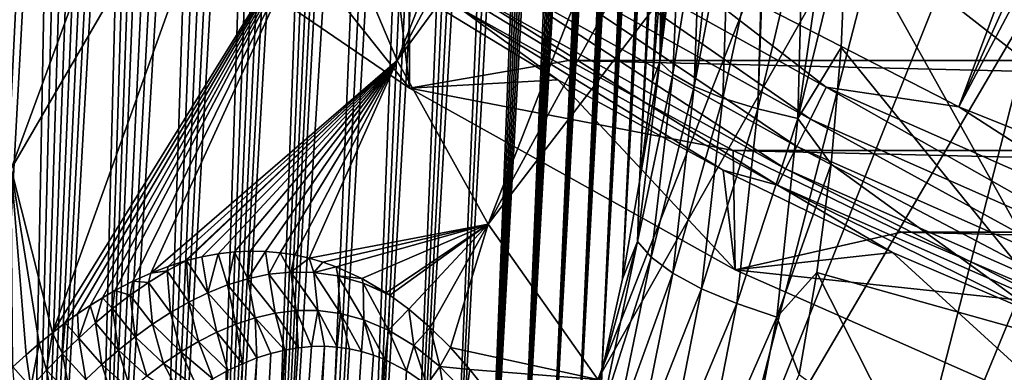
# Model space of a CAD drawing. Header units: metres. Extents: x -109 to 109, y -315 to 32.
# Tile 259 of 384: x 56 to 64, y -30 to -27. Entities that reach past the tile are written whole.
import ezdxf

# ---------------------------------------------------------------- set-up
doc = ezdxf.new("R2010")
doc.units = ezdxf.units.M
doc.layers.add('solid_K244242000C74_AAA', color=7, linetype='CONTINUOUS')

msp = doc.modelspace()

# ---------------------------------------------------------------- linework, layer by layer
at = {"layer": 'solid_K244242000C74_AAA'}
for points in [[(60.265255, -31.987024, 68.056053), (61.223045, -13.923028, 41.171741), (61.170891, -13.924331, 40.897308)], [(60.265255, -31.987024, 68.056053), (61.273636, -13.929189, 41.459774), (61.223045, -13.923028, 41.171741)], [(60.265255, -31.987024, 68.056053), (61.170891, -13.924331, 40.897308), (61.117264, -13.93268, 40.636093)], [(60.265255, -31.987024, 68.056053), (60.519001, -31.324652, 68.355843), (61.273636, -13.929189, 41.459774)], [(60.265255, -31.987024, 68.056053), (61.117264, -13.93268, 40.636093), (61.062237, -13.947776, 40.387775)], [(60.519001, -31.324652, 68.355843), (61.322651, -13.942667, 41.761261), (61.273636, -13.929189, 41.459774)], [(60.519001, -31.324652, 68.355843), (61.369991, -13.964097, 42.07695), (61.322651, -13.942667, 41.761261)], [(59.983669, -32.620781, 67.739182), (61.005844, -13.969689, 40.152451), (60.948265, -13.997728, 39.929634)], [(59.983669, -32.620781, 67.739182), (60.265255, -31.987024, 68.056053), (61.005844, -13.969689, 40.152451)], [(59.983669, -32.620781, 67.739182), (60.948265, -13.997728, 39.929634), (60.889484, -14.032066, 39.71933)], [(60.265255, -31.987024, 68.056053), (61.062237, -13.947776, 40.387775), (61.005844, -13.969689, 40.152451)], [(60.519001, -31.324652, 68.355843), (61.415638, -13.993428, 42.406754), (61.369991, -13.964097, 42.07695)], [(60.519001, -31.324652, 68.355843), (61.459538, -14.030979, 42.751083), (61.415638, -13.993428, 42.406754)], [(59.983669, -32.620781, 67.739182), (60.889484, -14.032066, 39.71933), (60.82972, -14.072191, 39.521477)], [(59.983669, -32.620781, 67.739182), (60.82972, -14.072191, 39.521477), (60.769196, -14.117629, 39.335987)], [(60.519001, -31.324652, 68.355843), (60.744411, -30.633236, 68.637871), (61.459538, -14.030979, 42.751083)], [(60.744411, -30.633236, 68.637871), (61.501606, -14.077325, 43.110649), (61.459538, -14.030979, 42.751083)], [(60.744411, -30.633236, 68.637871), (61.54184, -14.132252, 43.485168), (61.501606, -14.077325, 43.110649)], [(59.674953, -33.225441, 67.405869), (60.707905, -14.168555, 39.162884), (60.584328, -14.283607, 38.852612)], [(59.674953, -33.225441, 67.405869), (59.983669, -32.620781, 67.739182), (60.707905, -14.168555, 39.162884)], [(59.983669, -32.620781, 67.739182), (60.769196, -14.117629, 39.335987), (60.707905, -14.168555, 39.162884)], [(60.744411, -30.633236, 68.637871), (61.5676, -14.174032, 43.743664), (61.54184, -14.132252, 43.485168)], [(60.744411, -30.633236, 68.637871), (61.592487, -14.220151, 44.009476), (61.5676, -14.174032, 43.743664)], [(60.744411, -30.633236, 68.637871), (61.616512, -14.270339, 44.282253), (61.592487, -14.220151, 44.009476)], [(59.674953, -33.225441, 67.405869), (60.584328, -14.283607, 38.852612), (60.460251, -14.414357, 38.588211)], [(60.744411, -30.633236, 68.637871), (61.639648, -14.324855, 44.562317), (61.616512, -14.270339, 44.282253)], [(60.744411, -30.633236, 68.637871), (60.940723, -29.912788, 68.90123), (61.639648, -14.324855, 44.562317)], [(60.940723, -29.912788, 68.90123), (61.661861, -14.38403, 44.850094), (61.639648, -14.324855, 44.562317)], [(59.339352, -33.801411, 67.056526), (60.460251, -14.414357, 38.588211), (60.336525, -14.558189, 38.366108)], [(59.339352, -33.801411, 67.056526), (59.674953, -33.225441, 67.405869), (60.460251, -14.414357, 38.588211)], [(60.940723, -29.912788, 68.90123), (61.683144, -14.447944, 45.145676), (61.661861, -14.38403, 44.850094)], [(60.940723, -29.912788, 68.90123), (61.703506, -14.51634, 45.448738), (61.683144, -14.447944, 45.145676)], [(59.339352, -33.801411, 67.056526), (60.336525, -14.558189, 38.366108), (60.2132, -14.713087, 38.180866)], [(60.940723, -29.912788, 68.90123), (61.722916, -14.589586, 45.759724), (61.703506, -14.51634, 45.448738)], [(60.940723, -29.912788, 68.90123), (61.741329, -14.668079, 46.079113), (61.722916, -14.589586, 45.759724)], [(59.339352, -33.801411, 67.056526), (60.2132, -14.713087, 38.180866), (60.088722, -14.879948, 38.026791)], [(60.940723, -29.912788, 68.90123), (61.758751, -14.751744, 46.406822), (61.741329, -14.668079, 46.079113)], [(60.940723, -29.912788, 68.90123), (61.775192, -14.840426, 46.742653), (61.758751, -14.751744, 46.406822)], [(61.228916, -26.450235, -78.325066), (63.812321, -27.782076, -78.325066), (68.675125, -14.759292, -73.288864)], [(63.812321, -27.782076, -78.325066), (69.485657, -15.161276, -73.288864), (68.675125, -14.759292, -73.288864)], [(58.977356, -34.348198, 66.691551), (60.088722, -14.879948, 38.026791), (59.961269, -15.060775, 37.900169)], [(58.977356, -34.348198, 66.691551), (59.339352, -33.801411, 67.056526), (60.088722, -14.879948, 38.026791)], [(60.940723, -29.912788, 68.90123), (61.107101, -29.163418, 69.145096), (61.775192, -14.840426, 46.742653)], [(61.107101, -29.163418, 69.145096), (61.790604, -14.934596, 47.087143), (61.775192, -14.840426, 46.742653)], [(61.107101, -29.163418, 69.145096), (61.804947, -15.034719, 47.440823), (61.790604, -14.934596, 47.087143)], [(61.107101, -29.163418, 69.145096), (61.818241, -15.140491, 47.80336), (61.804947, -15.034719, 47.440823)], [(58.977356, -34.348198, 66.691551), (59.961269, -15.060775, 37.900169), (59.828686, -15.258637, 37.798824)], [(61.107101, -29.163418, 69.145096), (61.830486, -15.251967, 48.174786), (61.818241, -15.140491, 47.80336)], [(63.812321, -27.782076, -78.325066), (70.316757, -15.518789, -73.288864), (69.485657, -15.161276, -73.288864)], [(58.977356, -34.348198, 66.691551), (59.828686, -15.258637, 37.798824), (59.688519, -15.477536, 37.722191)], [(61.107101, -29.163418, 69.145096), (61.838947, -15.339656, 48.459557), (61.830486, -15.251967, 48.174786)], [(61.107101, -29.163418, 69.145096), (61.846764, -15.431108, 48.749928), (61.838947, -15.339656, 48.459557)], [(61.107101, -29.163418, 69.145096), (61.853943, -15.52632, 49.045895), (61.846764, -15.431108, 48.749928)], [(58.589165, -34.865726, 66.311256), (59.688519, -15.477536, 37.722191), (59.538311, -15.722281, 37.671879)], [(58.589165, -34.865726, 66.311256), (58.977356, -34.348198, 66.691551), (59.688519, -15.477536, 37.722191)], [(61.107101, -29.163418, 69.145096), (61.242729, -28.384418, 69.368095), (61.853943, -15.52632, 49.045895)], [(61.242729, -28.384418, 69.368095), (61.860508, -15.624956, 49.347099), (61.853943, -15.52632, 49.045895)], [(63.812321, -27.782076, -78.325066), (66.510628, -28.862318, -78.325066), (70.316757, -15.518789, -73.288864)], [(61.242729, -28.384418, 69.368095), (61.86644, -15.727271, 49.653805), (61.860508, -15.624956, 49.347099)], [(58.589165, -34.865726, 66.311256), (59.538311, -15.722281, 37.671879), (59.376526, -15.997002, 37.65192)], [(61.242729, -28.384418, 69.368095), (61.871716, -15.833551, 49.96629), (61.86644, -15.727271, 49.653805)], [(61.242729, -28.384418, 69.368095), (61.876308, -15.944082, 50.284847), (61.871716, -15.833551, 49.96629)], [(58.174873, -35.353676, 65.915604), (59.376526, -15.997002, 37.65192), (59.202591, -16.304018, 37.666466)], [(58.174873, -35.353676, 65.915604), (58.589165, -34.865726, 66.311256), (59.376526, -15.997002, 37.65192)], [(61.242729, -28.384418, 69.368095), (61.880222, -16.058918, 50.609528), (61.876308, -15.944082, 50.284847)], [(61.242729, -28.384418, 69.368095), (61.883492, -16.177614, 50.939899), (61.880222, -16.058918, 50.609528)], [(61.242729, -28.384418, 69.368095), (61.886101, -16.300455, 51.276222), (61.883492, -16.177614, 50.939899)], [(58.174873, -35.353676, 65.915604), (59.202591, -16.304018, 37.666466), (59.110981, -16.470051, 37.687748)], [(61.242729, -28.384418, 69.368095), (61.888016, -16.427784, 51.61882), (61.886101, -16.300455, 51.276222)], [(58.174873, -35.353676, 65.915604), (59.110981, -16.470051, 37.687748), (59.016739, -16.644222, 37.719578)], [(61.242729, -28.384418, 69.368095), (61.889214, -16.559944, 51.968006), (61.888016, -16.427784, 51.61882)], [(61.242729, -28.384418, 69.368095), (61.346539, -27.576309, 69.569267), (61.889214, -16.559944, 51.968006)], [(61.346539, -27.576309, 69.569267), (61.889694, -16.69706, 52.323906), (61.889214, -16.559944, 51.968006)], [(58.174873, -35.353676, 65.915604), (59.016739, -16.644222, 37.719578), (58.919762, -16.826513, 37.761822)], [(61.346539, -27.576309, 69.569267), (61.889503, -16.838572, 52.686008), (61.889694, -16.69706, 52.323906)], [(58.174873, -35.353676, 65.915604), (58.919762, -16.826513, 37.761822), (58.820221, -17.016844, 37.81496)], [(61.346539, -27.576309, 69.569267), (61.888626, -16.984779, 53.054569), (61.889503, -16.838572, 52.686008)], [(57.734772, -35.811436, 65.504997), (58.820221, -17.016844, 37.81496), (58.718349, -17.215084, 37.879505)], [(57.734772, -35.811436, 65.504997), (58.174873, -35.353676, 65.915604), (58.820221, -17.016844, 37.81496)], [(61.346539, -27.576309, 69.569267), (61.887028, -17.136095, 53.429943), (61.888626, -16.984779, 53.054569)], [(61.346539, -27.576309, 69.569267), (61.885216, -17.261106, 53.735386), (61.887028, -17.136095, 53.429943)], [(57.734772, -35.811436, 65.504997), (58.718349, -17.215084, 37.879505), (58.614029, -17.421253, 37.955318)], [(61.346539, -27.576309, 69.569267), (61.882915, -17.389856, 54.045601), (61.885216, -17.261106, 53.735386)], [(57.734772, -35.811436, 65.504997), (58.614029, -17.421253, 37.955318), (58.507397, -17.63558, 38.043201)], [(61.346539, -27.576309, 69.569267), (61.880161, -17.521967, 54.360264), (61.882915, -17.389856, 54.045601)], [(61.346539, -27.576309, 69.569267), (61.876968, -17.657309, 54.679264), (61.880161, -17.521967, 54.360264)], [(57.734772, -35.811436, 65.504997), (58.507397, -17.63558, 38.043201), (58.398426, -17.857975, 38.143059)], [(61.346539, -27.576309, 69.569267), (61.873318, -17.796141, 55.002811), (61.876968, -17.657309, 54.679264)], [(61.346539, -27.576309, 69.569267), (61.869198, -17.938723, 55.331108), (61.873318, -17.796141, 55.002811)], [(57.734772, -35.811436, 65.504997), (58.398426, -17.857975, 38.143059), (58.287148, -18.088606, 38.255318)], [(61.346539, -27.576309, 69.569267), (61.417568, -26.737772, 69.746635), (61.869198, -17.938723, 55.331108)], [(57.268635, -36.23856, 65.079033), (58.287148, -18.088606, 38.255318), (58.173641, -18.327654, 38.380535)], [(57.268635, -36.23856, 65.079033), (57.734772, -35.811436, 65.504997), (58.287148, -18.088606, 38.255318)], [(57.268635, -36.23856, 65.079033), (58.173641, -18.327654, 38.380535), (58.057861, -18.575018, 38.518528)], [(57.268635, -36.23856, 65.079033), (58.057861, -18.575018, 38.518528), (57.939842, -18.831146, 38.670166)], [(57.268635, -36.23856, 65.079033), (57.939842, -18.831146, 38.670166), (57.819576, -19.095957, 38.835377)], [(56.776764, -36.634098, 64.638077), (57.819576, -19.095957, 38.835377), (57.697063, -19.369698, 39.01461)], [(56.776764, -36.634098, 64.638077), (57.268635, -36.23856, 65.079033), (57.819576, -19.095957, 38.835377)], [(56.776764, -36.634098, 64.638077), (57.697063, -19.369698, 39.01461), (57.572308, -19.652817, 39.208656)], [(56.776764, -36.634098, 64.638077), (57.572308, -19.652817, 39.208656), (57.445293, -19.945107, 39.417225)], [(56.776764, -36.634098, 64.638077), (57.445293, -19.945107, 39.417225), (57.359375, -20.145384, 39.564903)], [(56.776764, -36.634098, 64.638077), (57.359375, -20.145384, 39.564903), (57.272465, -20.350163, 39.719776)], [(56.776764, -36.634098, 64.638077), (57.272465, -20.350163, 39.719776), (57.184551, -20.559212, 39.881474)], [(56.25893, -36.997234, 64.181717), (57.184551, -20.559212, 39.881474), (57.095646, -20.772734, 40.050354)], [(56.25893, -36.997234, 64.181717), (56.776764, -36.634098, 64.638077), (57.184551, -20.559212, 39.881474)], [(56.25893, -36.997234, 64.181717), (57.095646, -20.772734, 40.050354), (57.005764, -20.990999, 40.226879)], [(56.25893, -36.997234, 64.181717), (57.005764, -20.990999, 40.226879), (56.914898, -21.214069, 40.411163)], [(56.25893, -36.997234, 64.181717), (56.914898, -21.214069, 40.411163), (56.82304, -21.441725, 40.602848)], [(56.25893, -36.997234, 64.181717), (56.82304, -21.441725, 40.602848), (56.730213, -21.67425, 40.802437)], [(56.25893, -36.997234, 64.181717), (56.730213, -21.67425, 40.802437), (56.63644, -21.911955, 41.010471)], [(56.25893, -36.997234, 64.181717), (56.63644, -21.911955, 41.010471), (56.541714, -22.154781, 41.226856)], [(55.715214, -37.326771, 63.709881), (56.541714, -22.154781, 41.226856), (56.446018, -22.402597, 41.451374)], [(55.715214, -37.326771, 63.709881), (56.25893, -36.997234, 64.181717), (56.541714, -22.154781, 41.226856)], [(55.715214, -37.326771, 63.709881), (56.446018, -22.402597, 41.451374), (56.349407, -22.655746, 41.684658)], [(59.293587, -27.409283, 27.134937), (58.716717, -26.043947, 28.090956), (61.278667, -22.381346, 22.677988)], [(59.293587, -27.409283, 27.134937), (61.278667, -22.381346, 22.677988), (61.601254, -23.073599, 22.193266)], [(55.715214, -37.326771, 63.709881), (56.349407, -22.655746, 41.684658), (56.251919, -22.91457, 41.927315)], [(59.293587, -27.409283, 27.134937), (61.601254, -23.073599, 22.193266), (61.970718, -23.749949, 21.719683)], [(55.990108, -26.939606, 35.600872), (58.049881, -23.209787, 30.075455), (56.187946, -28.280743, 34.661797)], [(56.187946, -28.280743, 34.661797), (58.049881, -23.209787, 30.075455), (58.300892, -24.639879, 29.074095)], [(60.026283, -28.723515, 26.214703), (59.293587, -27.409283, 27.134937), (61.970718, -23.749949, 21.719683)], [(60.026283, -28.723515, 26.214703), (61.970718, -23.749949, 21.719683), (62.385895, -24.408264, 21.258724)], [(60.026283, -28.723515, 26.214703), (62.385895, -24.408264, 21.258724), (62.845478, -25.046474, 20.811846)], [(56.187946, -28.280743, 34.661797), (58.300892, -24.639879, 29.074095), (56.518459, -29.597935, 33.728279)], [(56.518459, -29.597935, 33.728279), (58.300892, -24.639879, 29.074095), (58.716717, -26.043947, 28.090956)], [(60.908169, -29.974745, 25.338581), (60.026283, -28.723515, 26.214703), (62.845478, -25.046474, 20.811846)], [(60.908169, -29.974745, 25.338581), (62.845478, -25.046474, 20.811846), (63.348026, -25.662571, 20.380449)], [(64.546516, -25.43568, 72.422318), (62.909946, -26.283869, 71.828407), (66.312019, -28.941093, 72.09848)], [(61.931259, -31.151642, 24.514509), (60.908169, -29.974745, 25.338581), (63.348026, -25.662571, 20.380449)], [(61.931259, -31.151642, 24.514509), (63.348026, -25.662571, 20.380449), (63.891953, -26.254618, 19.965893)], [(58.03812, -25.926069, -79.857155), (56.914314, -25.935514, -83.669998), (59.390907, -27.632029, -83.669998)], [(59.390907, -27.632029, -83.669998), (56.914314, -25.935514, -83.669998), (59.388916, -26.624954, -83.82)], [(59.292648, -26.775158, -79.857155), (58.03812, -25.926069, -79.857155), (59.390907, -27.632029, -83.669998)], [(61.407154, -27.419867, 69.988159), (61.480995, -25.943859, 70.267639), (61.417568, -26.737772, 69.746635)], [(61.407154, -27.419867, 69.988159), (61.520435, -25.980305, 70.447701), (61.480995, -25.943859, 70.267639)], [(61.407154, -27.419867, 69.988159), (61.56654, -26.010519, 70.594872), (61.520435, -25.980305, 70.447701)], [(56.620594, -29.519777, 33.448833), (56.518459, -29.597935, 33.728279), (58.716717, -26.043947, 28.090956)], [(56.721672, -29.446959, 33.176369), (56.620594, -29.519777, 33.448833), (58.716717, -26.043947, 28.090956)], [(56.822609, -29.378725, 32.908325), (56.721672, -29.446959, 33.176369), (58.716717, -26.043947, 28.090956)], [(56.922329, -29.316296, 32.647511), (56.822609, -29.378725, 32.908325), (58.716717, -26.043947, 28.090956)], [(57.020855, -29.259329, 32.393703), (56.922329, -29.316296, 32.647511), (58.716717, -26.043947, 28.090956)], [(57.166485, -29.183203, 32.025566), (57.020855, -29.259329, 32.393703), (58.716717, -26.043947, 28.090956)], [(57.309475, -29.118021, 31.672232), (57.166485, -29.183203, 32.025566), (58.716717, -26.043947, 28.090956)], [(57.309475, -29.118021, 31.672232), (58.716717, -26.043947, 28.090956), (59.293587, -27.409283, 27.134937)], [(61.407154, -27.419867, 69.988159), (61.577427, -26.016598, 70.624542), (61.56654, -26.010519, 70.594872)], [(61.512012, -27.518879, 70.336266), (61.577427, -26.016598, 70.624542), (61.407154, -27.419867, 69.988159)], [(61.512012, -27.518879, 70.336266), (61.740452, -26.085991, 70.957085), (61.577427, -26.016598, 70.624542)], [(61.682583, -27.617203, 70.657532), (61.740452, -26.085991, 70.957085), (61.512012, -27.518879, 70.336266)], [(61.682583, -27.617203, 70.657532), (61.849331, -26.119865, 71.115906), (61.740452, -26.085991, 70.957085)], [(61.682583, -27.617203, 70.657532), (61.964298, -26.149666, 71.253456), (61.849331, -26.119865, 71.115906)], [(61.912819, -27.711336, 70.940559), (61.964298, -26.149666, 71.253456), (61.682583, -27.617203, 70.657532)], [(61.912819, -27.711336, 70.940559), (62.240982, -26.205057, 71.503143), (61.964298, -26.149666, 71.253456)], [(62.194542, -27.797941, 71.175301), (62.240982, -26.205057, 71.503143), (61.912819, -27.711336, 70.940559)], [(62.194542, -27.797941, 71.175301), (62.250553, -26.206654, 71.510223), (62.240982, -26.205057, 71.503143)], [(62.194542, -27.797941, 71.175301), (62.560688, -26.250328, 71.697296), (62.250553, -26.206654, 71.510223)], [(60.104839, -26.479095, -78.672592), (62.617962, -27.878895, -78.672592), (60.255314, -26.236067, -78.472404)], [(60.255314, -26.236067, -78.472404), (62.745373, -27.623018, -78.472404), (61.228916, -26.450235, -78.325066)], [(62.617962, -27.878895, -78.672592), (62.745373, -27.623018, -78.472404), (60.255314, -26.236067, -78.472404)], [(61.931259, -31.151642, 24.514509), (63.891953, -26.254618, 19.965893), (64.475548, -26.820749, 19.569485)], [(62.517757, -27.873957, 71.353432), (62.560688, -26.250328, 71.697296), (62.194542, -27.797941, 71.175301)], [(62.517757, -27.873957, 71.353432), (62.748997, -26.270479, 71.7771), (62.560688, -26.250328, 71.697296)], [(62.517757, -27.873957, 71.353432), (62.909946, -26.283869, 71.828407), (62.748997, -26.270479, 71.7771)], [(62.517757, -27.873957, 71.353432), (62.865326, -27.30278, 71.608345), (62.909946, -26.283869, 71.828407)], [(62.909946, -26.283869, 71.828407), (62.865326, -27.30278, 71.608345), (64.822929, -29.717634, 71.554741)], [(62.909946, -26.283869, 71.828407), (64.822929, -29.717634, 71.554741), (66.312019, -28.941093, 72.09848)], [(62.745373, -27.623018, -78.472404), (63.812321, -27.782076, -78.325066), (61.228916, -26.450235, -78.325066)], [(59.974972, -26.688839, -78.919411), (62.507999, -28.099726, -78.919411), (60.104839, -26.479095, -78.672592)], [(62.507999, -28.099726, -78.919411), (62.617962, -27.878895, -78.672592), (60.104839, -26.479095, -78.672592)], [(59.388916, -26.624954, -83.82), (93.611084, -26.624954, -83.82), (92.324654, -27.409105, -83.82)], [(59.388916, -26.624954, -83.82), (92.324654, -27.409105, -83.82), (60.675346, -27.409105, -83.82)], [(59.390907, -27.632029, -83.669998), (59.388916, -26.624954, -83.82), (60.675346, -27.409105, -83.82)], [(59.869663, -26.858913, -79.20536), (62.418835, -28.278791, -79.20536), (59.974972, -26.688839, -78.919411)], [(62.418835, -28.278791, -79.20536), (62.507999, -28.099726, -78.919411), (59.974972, -26.688839, -78.919411)], [(60.586155, -27.563591, -79.857155), (59.292648, -26.775158, -79.857155), (59.390907, -27.632029, -83.669998)], [(59.79213, -26.98414, -79.521729), (59.292648, -26.775158, -79.857155), (60.586155, -27.563591, -79.857155)], [(61.407154, -27.419867, 69.988159), (61.417568, -26.737772, 69.746635), (61.346539, -27.576309, 69.569267)], [(59.79213, -26.98414, -79.521729), (62.353184, -28.410639, -79.521729), (59.869663, -26.858913, -79.20536)], [(62.353184, -28.410639, -79.521729), (62.418835, -28.278791, -79.20536), (59.869663, -26.858913, -79.20536)], [(63.086281, -32.243546, 23.74995), (61.931259, -31.151642, 24.514509), (64.475548, -26.820749, 19.569485)], [(63.086281, -32.243546, 23.74995), (64.475548, -26.820749, 19.569485), (65.096977, -27.359186, 19.192467)], [(59.79213, -26.98414, -79.521729), (60.586155, -27.563591, -79.857155), (61.915707, -28.289583, -79.857155)], [(59.79213, -26.98414, -79.521729), (61.915707, -28.289583, -79.857155), (62.353184, -28.410639, -79.521729)], [(62.517757, -27.873957, 71.353432), (62.784374, -28.241627, 71.373337), (62.865326, -27.30278, 71.608345)], [(62.865326, -27.30278, 71.608345), (62.784374, -28.241627, 71.373337), (64.822929, -29.717634, 71.554741)], [(57.449661, -29.064219, 31.333807), (57.309475, -29.118021, 31.672232), (59.293587, -27.409283, 27.134937)], [(57.587128, -29.020454, 31.009533), (57.449661, -29.064219, 31.333807), (59.293587, -27.409283, 27.134937)], [(57.598049, -29.017336, 30.984093), (57.587128, -29.020454, 31.009533), (59.293587, -27.409283, 27.134937)], [(57.72184, -28.98653, 30.699156), (57.598049, -29.017336, 30.984093), (59.293587, -27.409283, 27.134937)], [(57.853676, -28.962734, 30.402687), (57.72184, -28.98653, 30.699156), (59.293587, -27.409283, 27.134937)], [(57.9827, -28.947712, 30.119448), (57.853676, -28.962734, 30.402687), (59.293587, -27.409283, 27.134937)], [(58.108868, -28.941469, 29.849262), (57.9827, -28.947712, 30.119448), (59.293587, -27.409283, 27.134937)], [(58.232094, -28.944122, 29.592081), (58.108868, -28.941469, 29.849262), (59.293587, -27.409283, 27.134937)], [(58.352383, -28.954292, 29.347338), (58.232094, -28.944122, 29.592081), (59.293587, -27.409283, 27.134937)], [(58.469662, -28.972206, 29.114973), (58.352383, -28.954292, 29.347338), (59.293587, -27.409283, 27.134937)], [(58.583889, -28.997765, 28.894831), (58.469662, -28.972206, 29.114973), (59.293587, -27.409283, 27.134937)], [(58.583889, -28.997765, 28.894831), (59.293587, -27.409283, 27.134937), (60.026283, -28.723515, 26.214703)], [(59.390907, -27.632029, -83.669998), (60.675346, -27.409105, -83.82), (61.997654, -28.131109, -83.82)], [(60.675346, -27.409105, -83.82), (92.324654, -27.409105, -83.82), (91.002342, -28.131109, -83.82)], [(60.675346, -27.409105, -83.82), (91.002342, -28.131109, -83.82), (61.997654, -28.131109, -83.82)], [(63.086281, -32.243546, 23.74995), (65.096977, -27.359186, 19.192467), (65.754288, -27.868233, 18.836027)], [(61.225754, -28.864626, 69.623062), (61.407154, -27.419867, 69.988159), (61.242729, -28.384418, 69.368095)], [(61.512012, -27.518879, 70.336266), (61.407154, -27.419867, 69.988159), (61.225754, -28.864626, 69.623062)], [(61.407154, -27.419867, 69.988159), (61.346539, -27.576309, 69.569267), (61.242729, -28.384418, 69.368095)], [(60.586155, -27.563591, -79.857155), (59.390907, -27.632029, -83.669998), (62.013596, -29.092854, -83.669998)], [(61.915707, -28.289583, -79.857155), (60.586155, -27.563591, -79.857155), (62.013596, -29.092854, -83.669998)], [(61.335556, -28.991077, 69.960594), (61.512012, -27.518879, 70.336266), (61.225754, -28.864626, 69.623062)], [(61.682583, -27.617203, 70.657532), (61.512012, -27.518879, 70.336266), (61.335556, -28.991077, 69.960594)], [(62.013596, -29.092854, -83.669998), (59.390907, -27.632029, -83.669998), (61.997654, -28.131109, -83.82)], [(61.510014, -29.119514, 70.26889), (61.682583, -27.617203, 70.657532), (61.335556, -28.991077, 69.960594)], [(61.912819, -27.711336, 70.940559), (61.682583, -27.617203, 70.657532), (61.510014, -29.119514, 70.26889)], [(62.617962, -27.878895, -78.672592), (65.249519, -29.04084, -78.672592), (62.745373, -27.623018, -78.472404)], [(62.745373, -27.623018, -78.472404), (65.352776, -28.7743, -78.472404), (63.812321, -27.782076, -78.325066)], [(65.249519, -29.04084, -78.672592), (65.352776, -28.7743, -78.472404), (62.745373, -27.623018, -78.472404)], [(61.742931, -29.245371, 70.536995), (61.912819, -27.711336, 70.940559), (61.510014, -29.119514, 70.26889)], [(62.194542, -27.797941, 71.175301), (61.912819, -27.711336, 70.940559), (61.742931, -29.245371, 70.536995)], [(62.026047, -29.364182, 70.755409), (62.194542, -27.797941, 71.175301), (61.742931, -29.245371, 70.536995)], [(62.517757, -27.873957, 71.353432), (62.194542, -27.797941, 71.175301), (62.026047, -29.364182, 70.755409)], [(65.352776, -28.7743, -78.472404), (66.510628, -28.862318, -78.325066), (63.812321, -27.782076, -78.325066)], [(62.349312, -29.471735, 70.916367), (62.517757, -27.873957, 71.353432), (62.026047, -29.364182, 70.755409)], [(62.349312, -29.471735, 70.916367), (62.784374, -28.241627, 71.373337), (62.517757, -27.873957, 71.353432)], [(62.507999, -28.099726, -78.919411), (65.1604, -29.270876, -78.919411), (62.617962, -27.878895, -78.672592)], [(65.1604, -29.270876, -78.919411), (65.249519, -29.04084, -78.672592), (62.617962, -27.878895, -78.672592)], [(64.362785, -33.24057, 23.051826), (63.086281, -32.243546, 23.74995), (65.754288, -27.868233, 18.836027)], [(62.418835, -28.278791, -79.20536), (65.088142, -29.457405, -79.20536), (62.507999, -28.099726, -78.919411)], [(65.088142, -29.457405, -79.20536), (65.1604, -29.270876, -78.919411), (62.507999, -28.099726, -78.919411)], [(61.997654, -28.131109, -83.82), (91.002342, -28.131109, -83.82), (89.647675, -28.789171, -83.82)], [(61.997654, -28.131109, -83.82), (89.647675, -28.789171, -83.82), (63.352322, -28.789171, -83.82)], [(62.013596, -29.092854, -83.669998), (61.997654, -28.131109, -83.82), (63.352322, -28.789171, -83.82)], [(56.187946, -28.280743, 34.661797), (56.307003, -29.77544, 34.320301), (56.200584, -29.872761, 34.625187)], [(56.187946, -28.280743, 34.661797), (56.412357, -29.684273, 34.023045), (56.307003, -29.77544, 34.320301)], [(56.187946, -28.280743, 34.661797), (56.518459, -29.597935, 33.728279), (56.412357, -29.684273, 34.023045)], [(62.349312, -29.471735, 70.916367), (62.670933, -29.11421, 71.12542), (62.784374, -28.241627, 71.373337)], [(62.353184, -28.410639, -79.521729), (65.034935, -29.594748, -79.521729), (62.418835, -28.278791, -79.20536)], [(65.034935, -29.594748, -79.521729), (65.088142, -29.457405, -79.20536), (62.418835, -28.278791, -79.20536)], [(62.784374, -28.241627, 71.373337), (62.670933, -29.11421, 71.12542), (64.822929, -29.717634, 71.554741)], [(63.278297, -28.951488, -79.857155), (61.915707, -28.289583, -79.857155), (62.013596, -29.092854, -83.669998)], [(62.353184, -28.410639, -79.521729), (61.915707, -28.289583, -79.857155), (63.278297, -28.951488, -79.857155)], [(61.225754, -28.864626, 69.623062), (61.242729, -28.384418, 69.368095), (61.107101, -29.163418, 69.145096)], [(62.353184, -28.410639, -79.521729), (63.278297, -28.951488, -79.857155), (64.670837, -29.547808, -79.857155)], [(62.353184, -28.410639, -79.521729), (64.670837, -29.547808, -79.857155), (65.034935, -29.594748, -79.521729)], [(58.695034, -29.029518, 28.686342), (58.583889, -28.997765, 28.894831), (60.026283, -28.723515, 26.214703)], [(58.802982, -29.067879, 28.48962), (58.695034, -29.029518, 28.686342), (60.026283, -28.723515, 26.214703)], [(59.009487, -29.162014, 28.129498), (58.802982, -29.067879, 28.48962), (60.026283, -28.723515, 26.214703)], [(59.203281, -29.276308, 27.811798), (59.009487, -29.162014, 28.129498), (60.026283, -28.723515, 26.214703)], [(59.233601, -29.296526, 27.763931), (59.203281, -29.276308, 27.811798), (60.026283, -28.723515, 26.214703)], [(59.385761, -29.407825, 27.531473), (59.233601, -29.296526, 27.763931), (60.026283, -28.723515, 26.214703)], [(59.558002, -29.55534, 27.284912), (59.385761, -29.407825, 27.531473), (60.026283, -28.723515, 26.214703)], [(59.721504, -29.717236, 27.067934), (59.558002, -29.55534, 27.284912), (60.026283, -28.723515, 26.214703)], [(59.721504, -29.717236, 27.067934), (60.026283, -28.723515, 26.214703), (60.908169, -29.974745, 25.338581)], [(62.013596, -29.092854, -83.669998), (63.352322, -28.789171, -83.82), (64.737328, -29.382273, -83.82)], [(63.352322, -28.789171, -83.82), (89.647675, -28.789171, -83.82), (88.262672, -29.382273, -83.82)], [(63.352322, -28.789171, -83.82), (88.262672, -29.382273, -83.82), (64.737328, -29.382273, -83.82)], [(60.931694, -30.263641, 69.173698), (61.225754, -28.864626, 69.623062), (60.940723, -29.912788, 68.90123)], [(61.335556, -28.991077, 69.960594), (61.225754, -28.864626, 69.623062), (60.931694, -30.263641, 69.173698)], [(61.225754, -28.864626, 69.623062), (61.107101, -29.163418, 69.145096), (60.940723, -29.912788, 68.90123)], [(57.768791, -29.277279, 30.702774), (57.598049, -29.017336, 30.984093), (57.72184, -28.98653, 30.699156)], [(57.768791, -29.277279, 30.702774), (57.72184, -28.98653, 30.699156), (57.853676, -28.962734, 30.402687)], [(57.768791, -29.277279, 30.702774), (57.853676, -28.962734, 30.402687), (57.926579, -29.213963, 30.335217)], [(57.926579, -29.213963, 30.335217), (57.853676, -28.962734, 30.402687), (57.9827, -28.947712, 30.119448)], [(57.926579, -29.213963, 30.335217), (57.9827, -28.947712, 30.119448), (58.090141, -29.16363, 29.966587)], [(58.090141, -29.16363, 29.966587), (57.9827, -28.947712, 30.119448), (58.108868, -28.941469, 29.849262)], [(58.090141, -29.16363, 29.966587), (58.108868, -28.941469, 29.849262), (58.232094, -28.944122, 29.592081)], [(58.090141, -29.16363, 29.966587), (58.232094, -28.944122, 29.592081), (58.260056, -29.128187, 29.59705)], [(58.260056, -29.128187, 29.59705), (58.232094, -28.944122, 29.592081), (58.352383, -28.954292, 29.347338)], [(58.260056, -29.128187, 29.59705), (58.352383, -28.954292, 29.347338), (58.437103, -29.11046, 29.227083)], [(58.437103, -29.11046, 29.227083), (58.352383, -28.954292, 29.347338), (58.469662, -28.972206, 29.114973)], [(58.437103, -29.11046, 29.227083), (58.469662, -28.972206, 29.114973), (58.583889, -28.997765, 28.894831)], [(58.437103, -29.11046, 29.227083), (58.583889, -28.997765, 28.894831), (58.622078, -29.113585, 28.857252)], [(58.622078, -29.113585, 28.857252), (58.583889, -28.997765, 28.894831), (58.695034, -29.029518, 28.686342)], [(61.042511, -30.418209, 69.49897), (61.335556, -28.991077, 69.960594), (60.931694, -30.263641, 69.173698)], [(61.510014, -29.119514, 70.26889), (61.335556, -28.991077, 69.960594), (61.042511, -30.418209, 69.49897)], [(63.278297, -28.951488, -79.857155), (62.013596, -29.092854, -83.669998), (64.759682, -30.305361, -83.669998)], [(64.670837, -29.547808, -79.857155), (63.278297, -28.951488, -79.857155), (64.759682, -30.305361, -83.669998)], [(57.442135, -29.101261, 31.358274), (57.309475, -29.118021, 31.672232), (57.449661, -29.064219, 31.333807)], [(57.442135, -29.101261, 31.358274), (57.587128, -29.020454, 31.009533), (57.598049, -29.017336, 30.984093)], [(57.442135, -29.101261, 31.358274), (57.598049, -29.017336, 30.984093), (57.616226, -29.351896, 31.069159)], [(57.442135, -29.101261, 31.358274), (57.449661, -29.064219, 31.333807), (57.587128, -29.020454, 31.009533)], [(57.616226, -29.351896, 31.069159), (57.598049, -29.017336, 30.984093), (57.768791, -29.277279, 30.702774)], [(58.622078, -29.113585, 28.857252), (58.695034, -29.029518, 28.686342), (58.802982, -29.067879, 28.48962)], [(58.622078, -29.113585, 28.857252), (58.802982, -29.067879, 28.48962), (58.815815, -29.141737, 28.488811)], [(58.815815, -29.141737, 28.488811), (58.802982, -29.067879, 28.48962), (59.009487, -29.162014, 28.129498)], [(57.29142, -29.194328, 31.729919), (57.166485, -29.183203, 32.025566), (57.309475, -29.118021, 31.672232)], [(57.442135, -29.101261, 31.358274), (57.29142, -29.194328, 31.729919), (57.309475, -29.118021, 31.672232)], [(57.442135, -29.101261, 31.358274), (57.468388, -29.436346, 31.434298), (57.29142, -29.194328, 31.729919)], [(57.442135, -29.101261, 31.358274), (57.616226, -29.351896, 31.069159), (57.468388, -29.436346, 31.434298)], [(58.312248, -29.439859, 29.69059), (58.090141, -29.16363, 29.966587), (58.260056, -29.128187, 29.59705)], [(58.480293, -29.419655, 29.329504), (58.260056, -29.128187, 29.59705), (58.437103, -29.11046, 29.227083)], [(58.480293, -29.419655, 29.329504), (58.312248, -29.439859, 29.69059), (58.260056, -29.128187, 29.59705)], [(58.654926, -29.419275, 28.970545), (58.437103, -29.11046, 29.227083), (58.622078, -29.113585, 28.857252)], [(58.654926, -29.419275, 28.970545), (58.480293, -29.419655, 29.329504), (58.437103, -29.11046, 29.227083)], [(58.836674, -29.442276, 28.615191), (58.622078, -29.113585, 28.857252), (58.815815, -29.141737, 28.488811)], [(58.836674, -29.442276, 28.615191), (58.654926, -29.419275, 28.970545), (58.622078, -29.113585, 28.857252)], [(58.815815, -29.141737, 28.488811), (59.009487, -29.162014, 28.129498), (59.019154, -29.200317, 28.123798)], [(59.026024, -29.493368, 28.265884), (58.815815, -29.141737, 28.488811), (59.019154, -29.200317, 28.123798)], [(59.026024, -29.493368, 28.265884), (58.836674, -29.442276, 28.615191), (58.815815, -29.141737, 28.488811)], [(61.216747, -30.577408, 69.792694), (61.510014, -29.119514, 70.26889), (61.042511, -30.418209, 69.49897)], [(61.742931, -29.245371, 70.536995), (61.510014, -29.119514, 70.26889), (61.216747, -30.577408, 69.792694)], [(64.759682, -30.305361, -83.669998), (62.013596, -29.092854, -83.669998), (64.737328, -29.382273, -83.82)], [(62.349312, -29.471735, 70.916367), (62.528614, -29.933474, 70.865433), (62.670933, -29.11421, 71.12542)], [(62.670933, -29.11421, 71.12542), (62.528614, -29.933474, 70.865433), (63.421471, -30.596832, 70.939117)], [(62.670933, -29.11421, 71.12542), (63.421471, -30.596832, 70.939117), (64.822929, -29.717634, 71.554741)], [(57.14526, -29.29565, 32.099709), (57.020855, -29.259329, 32.393703), (57.166485, -29.183203, 32.025566)], [(57.29142, -29.194328, 31.729919), (57.14526, -29.29565, 32.099709), (57.166485, -29.183203, 32.025566)], [(57.29142, -29.194328, 31.729919), (57.324913, -29.529613, 31.798204), (57.14526, -29.29565, 32.099709)], [(57.29142, -29.194328, 31.729919), (57.468388, -29.436346, 31.434298), (57.324913, -29.529613, 31.798204)], [(57.993637, -29.528553, 30.415615), (57.768791, -29.277279, 30.702774), (57.926579, -29.213963, 30.335217)], [(58.150211, -29.476997, 30.052877), (57.926579, -29.213963, 30.335217), (58.090141, -29.16363, 29.966587)], [(58.150211, -29.476997, 30.052877), (57.993637, -29.528553, 30.415615), (57.926579, -29.213963, 30.335217)], [(58.312248, -29.439859, 29.69059), (58.150211, -29.476997, 30.052877), (58.090141, -29.16363, 29.966587)], [(59.019154, -29.200317, 28.123798), (59.009487, -29.162014, 28.129498), (59.203281, -29.276308, 27.811798)], [(59.019154, -29.200317, 28.123798), (59.203281, -29.276308, 27.811798), (59.233601, -29.296526, 27.763931)], [(59.223152, -29.577719, 27.925911), (59.019154, -29.200317, 28.123798), (59.233601, -29.296526, 27.763931)], [(59.223152, -29.577719, 27.925911), (59.026024, -29.493368, 28.265884), (59.019154, -29.200317, 28.123798)], [(57.00325, -29.404282, 32.467762), (56.922329, -29.316296, 32.647511), (57.020855, -29.259329, 32.393703)], [(57.14526, -29.29565, 32.099709), (57.00325, -29.404282, 32.467762), (57.020855, -29.259329, 32.393703)], [(57.14526, -29.29565, 32.099709), (57.185459, -29.630762, 32.160892), (57.00325, -29.404282, 32.467762)], [(57.14526, -29.29565, 32.099709), (57.324913, -29.529613, 31.798204), (57.185459, -29.630762, 32.160892)], [(57.842091, -29.592785, 30.778444), (57.616226, -29.351896, 31.069159), (57.768791, -29.277279, 30.702774)], [(57.993637, -29.528553, 30.415615), (57.842091, -29.592785, 30.778444), (57.768791, -29.277279, 30.702774)], [(59.223152, -29.577719, 27.925911), (59.233601, -29.296526, 27.763931), (59.385761, -29.407825, 27.531473)], [(61.448219, -30.735579, 70.044441), (61.742931, -29.245371, 70.536995), (61.216747, -30.577408, 69.792694)], [(62.026047, -29.364182, 70.755409), (61.742931, -29.245371, 70.536995), (61.448219, -30.735579, 70.044441)], [(56.730545, -29.640858, 33.199066), (56.721672, -29.446959, 33.176369), (56.822609, -29.378725, 32.908325)], [(56.865097, -29.519539, 32.834179), (56.730545, -29.640858, 33.199066), (56.822609, -29.378725, 32.908325)], [(56.865097, -29.519539, 32.834179), (56.822609, -29.378725, 32.908325), (56.922329, -29.316296, 32.647511)], [(57.00325, -29.404282, 32.467762), (56.865097, -29.519539, 32.834179), (56.922329, -29.316296, 32.647511)], [(57.695137, -29.668066, 31.141052), (57.468388, -29.436346, 31.434298), (57.616226, -29.351896, 31.069159)], [(57.842091, -29.592785, 30.778444), (57.695137, -29.668066, 31.141052), (57.616226, -29.351896, 31.069159)], [(61.728714, -30.88711, 70.245277), (62.026047, -29.364182, 70.755409), (61.448219, -30.735579, 70.044441)], [(62.349312, -29.471735, 70.916367), (62.026047, -29.364182, 70.755409), (61.728714, -30.88711, 70.245277)], [(56.730545, -29.640858, 33.199066), (56.620594, -29.519777, 33.448833), (56.721672, -29.446959, 33.176369)], [(57.00325, -29.404282, 32.467762), (57.049702, -29.738935, 32.522385), (56.865097, -29.519539, 32.834179)], [(57.00325, -29.404282, 32.467762), (57.185459, -29.630762, 32.160892), (57.049702, -29.738935, 32.522385)], [(57.552399, -29.753059, 31.503218), (57.324913, -29.529613, 31.798204), (57.468388, -29.436346, 31.434298)], [(57.695137, -29.668066, 31.141052), (57.552399, -29.753059, 31.503218), (57.468388, -29.436346, 31.434298)], [(58.312248, -29.439859, 29.69059), (58.388081, -29.737043, 29.85008), (58.150211, -29.476997, 30.052877)], [(58.480293, -29.419655, 29.329504), (58.497143, -29.718504, 29.606152), (58.312248, -29.439859, 29.69059)], [(58.312248, -29.439859, 29.69059), (58.497143, -29.718504, 29.606152), (58.388081, -29.737043, 29.85008)], [(58.654926, -29.419275, 28.970545), (58.603874, -29.7085, 29.37394), (58.480293, -29.419655, 29.329504)], [(58.480293, -29.419655, 29.329504), (58.603874, -29.7085, 29.37394), (58.497143, -29.718504, 29.606152)], [(58.654926, -29.419275, 28.970545), (58.708279, -29.706791, 29.153227), (58.603874, -29.7085, 29.37394)], [(58.654926, -29.419275, 28.970545), (58.810349, -29.713375, 28.944103), (58.708279, -29.706791, 29.153227)], [(58.836674, -29.442276, 28.615191), (58.810349, -29.713375, 28.944103), (58.654926, -29.419275, 28.970545)], [(58.836674, -29.442276, 28.615191), (58.909874, -29.727541, 28.746227), (58.810349, -29.713375, 28.944103)], [(58.836674, -29.442276, 28.615191), (59.006977, -29.749495, 28.5597), (58.909874, -29.727541, 28.746227)], [(59.026024, -29.493368, 28.265884), (59.006977, -29.749495, 28.5597), (58.836674, -29.442276, 28.615191)], [(59.427429, -29.70155, 27.600996), (59.223152, -29.577719, 27.925911), (59.385761, -29.407825, 27.531473)], [(59.427429, -29.70155, 27.600996), (59.385761, -29.407825, 27.531473), (59.558002, -29.55534, 27.284912)], [(62.048275, -31.02663, 70.388069), (62.349312, -29.471735, 70.916367), (61.728714, -30.88711, 70.245277)], [(62.048275, -31.02663, 70.388069), (62.528614, -29.933474, 70.865433), (62.349312, -29.471735, 70.916367)], [(56.599342, -29.76767, 33.562515), (56.518459, -29.597935, 33.728279), (56.620594, -29.519777, 33.448833)], [(56.730545, -29.640858, 33.199066), (56.599342, -29.76767, 33.562515), (56.620594, -29.519777, 33.448833)], [(56.865097, -29.519539, 32.834179), (56.917412, -29.853531, 32.882717), (56.730545, -29.640858, 33.199066)], [(56.865097, -29.519539, 32.834179), (57.049702, -29.738935, 32.522385), (56.917412, -29.853531, 32.882717)], [(57.413586, -29.846802, 31.864838), (57.185459, -29.630762, 32.160892), (57.324913, -29.529613, 31.798204)], [(57.552399, -29.753059, 31.503218), (57.413586, -29.846802, 31.864838), (57.324913, -29.529613, 31.798204)], [(57.993637, -29.528553, 30.415615), (58.047409, -29.847076, 30.65456), (57.842091, -29.592785, 30.778444)], [(58.150211, -29.476997, 30.052877), (58.163219, -29.801117, 30.374075), (57.993637, -29.528553, 30.415615)], [(57.993637, -29.528553, 30.415615), (58.163219, -29.801117, 30.374075), (58.047409, -29.847076, 30.65456)], [(58.150211, -29.476997, 30.052877), (58.388081, -29.737043, 29.85008), (58.276791, -29.764641, 30.106127)], [(58.150211, -29.476997, 30.052877), (58.276791, -29.764641, 30.106127), (58.163219, -29.801117, 30.374075)], [(59.026024, -29.493368, 28.265884), (59.101444, -29.778605, 28.384327), (59.006977, -29.749495, 28.5597)], [(59.026024, -29.493368, 28.265884), (59.193092, -29.814272, 28.21991), (59.101444, -29.778605, 28.384327)], [(59.223152, -29.577719, 27.925911), (59.193092, -29.814272, 28.21991), (59.026024, -29.493368, 28.265884)], [(56.471279, -29.899508, 33.92461), (56.412357, -29.684273, 34.023045), (56.518459, -29.597935, 33.728279)], [(56.599342, -29.76767, 33.562515), (56.471279, -29.899508, 33.92461), (56.518459, -29.597935, 33.728279)], [(57.278412, -29.948353, 32.225819), (57.049702, -29.738935, 32.522385), (57.185459, -29.630762, 32.160892)], [(57.413586, -29.846802, 31.864838), (57.278412, -29.948353, 32.225819), (57.185459, -29.630762, 32.160892)], [(57.842091, -29.592785, 30.778444), (57.929379, -29.902697, 30.947712), (57.695137, -29.668066, 31.141052)], [(57.842091, -29.592785, 30.778444), (58.047409, -29.847076, 30.65456), (57.929379, -29.902697, 30.947712)], [(59.223152, -29.577719, 27.925911), (59.367943, -29.904684, 27.923861), (59.193092, -29.814272, 28.21991)], [(59.427429, -29.70155, 27.600996), (59.367943, -29.904684, 27.923861), (59.223152, -29.577719, 27.925911)], [(59.637253, -29.870653, 27.298376), (59.427429, -29.70155, 27.600996), (59.558002, -29.55534, 27.284912)], [(59.637253, -29.870653, 27.298376), (59.558002, -29.55534, 27.284912), (59.721504, -29.717236, 27.067934)], [(56.346199, -30.03602, 34.285423), (56.307003, -29.77544, 34.320301), (56.412357, -29.684273, 34.023045)], [(56.471279, -29.899508, 33.92461), (56.346199, -30.03602, 34.285423), (56.412357, -29.684273, 34.023045)], [(56.730545, -29.640858, 33.199066), (56.788376, -29.973997, 33.241932), (56.599342, -29.76767, 33.562515)], [(56.730545, -29.640858, 33.199066), (56.917412, -29.853531, 32.882717), (56.788376, -29.973997, 33.241932)], [(57.268475, -48.759792, 56.311527), (58.603874, -29.7085, 29.37394), (58.708279, -29.706791, 29.153227)], [(57.734577, -49.306103, 56.055885), (57.268475, -48.759792, 56.311527), (58.708279, -29.706791, 29.153227)], [(57.268475, -48.759792, 56.311527), (58.497143, -29.718504, 29.606152), (58.603874, -29.7085, 29.37394)], [(57.695137, -29.668066, 31.141052), (57.809105, -29.968044, 31.253597), (57.552399, -29.753059, 31.503218)], [(57.695137, -29.668066, 31.141052), (57.929379, -29.902697, 30.947712), (57.809105, -29.968044, 31.253597)], [(57.734577, -49.306103, 56.055885), (58.708279, -29.706791, 29.153227), (58.810349, -29.713375, 28.944103)], [(59.427429, -29.70155, 27.600996), (59.530445, -30.016768, 27.670677), (59.367943, -29.904684, 27.923861)], [(59.637253, -29.870653, 27.298376), (59.530445, -30.016768, 27.670677), (59.427429, -29.70155, 27.600996)], [(56.346199, -30.03602, 34.285423), (56.200584, -29.872761, 34.625187), (56.307003, -29.77544, 34.320301)], [(56.599342, -29.76767, 33.562515), (56.662376, -30.099794, 33.600071), (56.471279, -29.899508, 33.92461)], [(56.599342, -29.76767, 33.562515), (56.788376, -29.973997, 33.241932), (56.662376, -30.099794, 33.600071)], [(57.146622, -30.056917, 32.58609), (56.917412, -29.853531, 32.882717), (57.049702, -29.738935, 32.522385)], [(57.278412, -29.948353, 32.225819), (57.146622, -30.056917, 32.58609), (57.049702, -29.738935, 32.522385)], [(57.268475, -48.759792, 56.311527), (58.388081, -29.737043, 29.85008), (58.497143, -29.718504, 29.606152)], [(57.268475, -48.759792, 56.311527), (58.276791, -29.764641, 30.106127), (58.388081, -29.737043, 29.85008)], [(57.268475, -48.759792, 56.311527), (58.163219, -29.801117, 30.374075), (58.276791, -29.764641, 30.106127)], [(57.552399, -29.753059, 31.503218), (57.686604, -30.043839, 31.573051), (57.413586, -29.846802, 31.864838)], [(57.552399, -29.753059, 31.503218), (57.809105, -29.968044, 31.253597), (57.686604, -30.043839, 31.573051)], [(57.734577, -49.306103, 56.055885), (58.810349, -29.713375, 28.944103), (58.909874, -29.727541, 28.746227)], [(57.734577, -49.306103, 56.055885), (58.909874, -29.727541, 28.746227), (59.006977, -29.749495, 28.5597)], [(57.734577, -49.306103, 56.055885), (59.006977, -29.749495, 28.5597), (59.101444, -29.778605, 28.384327)], [(57.734577, -49.306103, 56.055885), (59.101444, -29.778605, 28.384327), (59.193092, -29.814272, 28.21991)], [(59.637253, -29.870653, 27.298376), (59.721504, -29.717236, 27.067934), (59.878311, -29.893843, 26.876482)], [(59.878311, -29.893843, 26.876482), (59.721504, -29.717236, 27.067934), (60.908169, -29.974745, 25.338581)], [(64.822929, -29.717634, 71.554741), (63.421471, -30.596832, 70.939117), (65.895424, -33.651054, 70.587013)], [(56.776646, -48.210197, 56.53236), (58.047409, -29.847076, 30.65456), (58.163219, -29.801117, 30.374075)], [(57.268475, -48.759792, 56.311527), (56.776646, -48.210197, 56.53236), (58.163219, -29.801117, 30.374075)], [(56.776646, -48.210197, 56.53236), (57.929379, -29.902697, 30.947712), (58.047409, -29.847076, 30.65456)], [(57.018021, -30.171915, 32.945637), (56.788376, -29.973997, 33.241932), (56.917412, -29.853531, 32.882717)], [(57.146622, -30.056917, 32.58609), (57.018021, -30.171915, 32.945637), (56.917412, -29.853531, 32.882717)], [(57.413586, -29.846802, 31.864838), (57.561863, -30.129868, 31.905771), (57.278412, -29.948353, 32.225819)], [(57.413586, -29.846802, 31.864838), (57.686604, -30.043839, 31.573051), (57.561863, -30.129868, 31.905771)], [(58.174652, -49.848461, 55.766212), (57.734577, -49.306103, 56.055885), (59.193092, -29.814272, 28.21991)], [(58.174652, -49.848461, 55.766212), (59.193092, -29.814272, 28.21991), (59.367943, -29.904684, 27.923861)], [(56.346199, -30.03602, 34.285423), (56.223946, -30.176868, 34.645023), (56.200584, -29.872761, 34.625187)], [(56.471279, -29.899508, 33.92461), (56.539249, -30.230507, 33.957165), (56.346199, -30.03602, 34.285423)], [(56.471279, -29.899508, 33.92461), (56.662376, -30.099794, 33.600071), (56.539249, -30.230507, 33.957165)], [(56.776646, -48.210197, 56.53236), (57.809105, -29.968044, 31.253597), (57.929379, -29.902697, 30.947712)], [(58.174652, -49.848461, 55.766212), (59.367943, -29.904684, 27.923861), (59.530445, -30.016768, 27.670677)], [(59.637253, -29.870653, 27.298376), (59.680874, -30.146286, 27.456158), (59.530445, -30.016768, 27.670677)], [(59.848835, -30.088797, 27.028265), (59.637253, -29.870653, 27.298376), (59.878311, -29.893843, 26.876482)], [(59.848835, -30.088797, 27.028265), (59.680874, -30.146286, 27.456158), (59.637253, -29.870653, 27.298376)], [(59.848835, -30.088797, 27.028265), (59.878311, -29.893843, 26.876482), (60.02956, -30.085659, 26.708426)], [(60.02956, -30.085659, 26.708426), (59.878311, -29.893843, 26.876482), (60.908169, -29.974745, 25.338581)], [(60.931694, -30.263641, 69.173698), (60.940723, -29.912788, 68.90123), (60.744411, -30.633236, 68.637871)]]:
    msp.add_3dface(points, dxfattribs=at)

doc.saveas('drawing.dxf')
